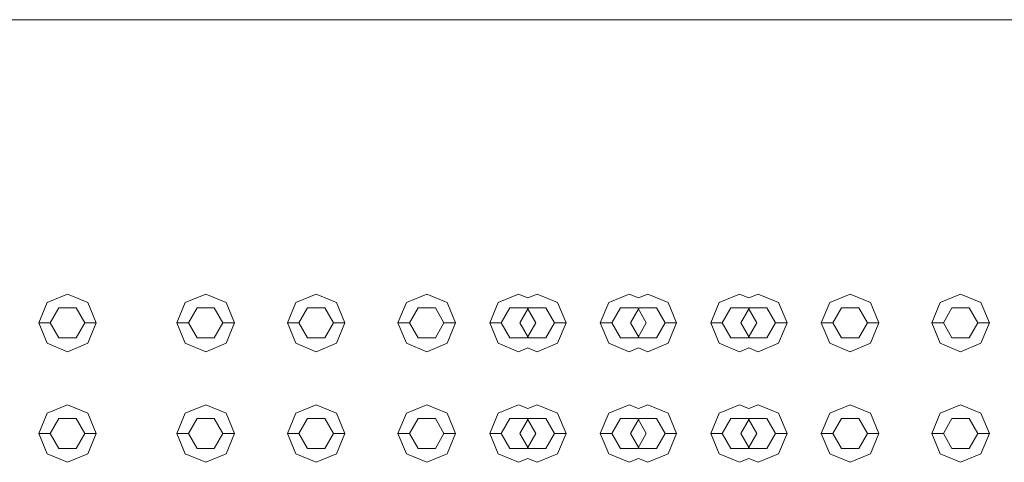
# Model space of a CAD drawing. Header units: millimetres. Extents: x -261 to 187, y -214 to 106.
# Tile 619 of 656: x -215.482 to -215.053, y 14.337 to 14.529. Entities that reach past the tile are written whole.
import ezdxf

# ---------------------------------------------------------------- set-up
doc = ezdxf.new("R2010")
doc.units = ezdxf.units.MM
doc.header["$LTSCALE"] = 0.005
doc.header["$MEASUREMENT"] = 0
doc.layers.add('IFC-Elemento construtivo genérico-Contorno', color=9, linetype='Continuous', lineweight=5)
doc.layers.add('IFC-Laje-Contorno', color=9, linetype='Continuous', lineweight=5)

msp = doc.modelspace()

# ---------------------------------------------------------------- linework, layer by layer
at = {"layer": 'IFC-Elemento construtivo genérico-Contorno', "lineweight": 5}
for p, q in [((-215.46987, 14.40606), (-215.46102, 14.40972)), ((-215.46102, 14.40972), (-215.45216, 14.40606)), ((-215.40976, 14.40606), (-215.4009, 14.40972)), ((-215.4009, 14.40972), (-215.39205, 14.40606)), ((-215.36167, 14.40606), (-215.35281, 14.40972)), ((-215.35281, 14.40972), (-215.34395, 14.40606)), ((-215.31357, 14.40606), (-215.30472, 14.40972)), ((-215.30472, 14.40972), (-215.29586, 14.40606)), ((-215.27362, 14.40606), (-215.26476, 14.40972)), ((-215.26476, 14.40972), (-215.2607, 14.40804)), ((-215.2607, 14.40804), (-215.25663, 14.40972)), ((-215.25663, 14.40972), (-215.24777, 14.40606)), ((-215.22553, 14.40606), (-215.21667, 14.40972)), ((-215.21667, 14.40972), (-215.2126, 14.40804)), ((-215.2126, 14.40804), (-215.20854, 14.40972)), ((-215.20854, 14.40972), (-215.19968, 14.40606)), ((-215.17744, 14.40606), (-215.16858, 14.40972)), ((-215.16858, 14.40972), (-215.16451, 14.40804)), ((-215.16451, 14.40804), (-215.16045, 14.40972)), ((-215.16045, 14.40972), (-215.15159, 14.40606)), ((-215.12934, 14.40606), (-215.12049, 14.40972)), ((-215.12049, 14.40972), (-215.11163, 14.40606)), ((-215.08125, 14.40606), (-215.0724, 14.40972)), ((-215.0724, 14.40972), (-215.06354, 14.40606)), ((-215.47354, 14.3972), (-215.46987, 14.40606)), ((-215.45216, 14.40606), (-215.44849, 14.3972)), ((-215.41343, 14.3972), (-215.40976, 14.40606)), ((-215.39205, 14.40606), (-215.38838, 14.3972)), ((-215.36533, 14.3972), (-215.36167, 14.40606)), ((-215.34395, 14.40606), (-215.34029, 14.3972)), ((-215.31724, 14.3972), (-215.31357, 14.40606)), ((-215.29586, 14.40606), (-215.29219, 14.3972)), ((-215.27729, 14.3972), (-215.27362, 14.40606)), ((-215.24777, 14.40606), (-215.2441, 14.3972)), ((-215.22919, 14.3972), (-215.22553, 14.40606)), ((-215.19968, 14.40606), (-215.19601, 14.3972)), ((-215.1811, 14.3972), (-215.17744, 14.40606)), ((-215.15159, 14.40606), (-215.14792, 14.3972)), ((-215.13301, 14.3972), (-215.12934, 14.40606)), ((-215.11163, 14.40606), (-215.10796, 14.3972)), ((-215.08492, 14.3972), (-215.08125, 14.40606)), ((-215.06354, 14.40606), (-215.05987, 14.3972)), ((-215.46853, 14.3972), (-215.46477, 14.40371)), ((-215.46477, 14.40371), (-215.45726, 14.40371)), ((-215.45726, 14.40371), (-215.4535, 14.3972)), ((-215.40842, 14.3972), (-215.40466, 14.40371)), ((-215.40466, 14.40371), (-215.39715, 14.40371)), ((-215.39715, 14.40371), (-215.39339, 14.3972)), ((-215.36033, 14.3972), (-215.35657, 14.40371)), ((-215.35657, 14.40371), (-215.34905, 14.40371)), ((-215.34905, 14.40371), (-215.3453, 14.3972)), ((-215.31223, 14.3972), (-215.30848, 14.40371)), ((-215.30848, 14.40371), (-215.30096, 14.40371)), ((-215.30096, 14.40371), (-215.2972, 14.3972)), ((-215.27228, 14.3972), (-215.26852, 14.40371)), ((-215.26852, 14.40371), (-215.26101, 14.40371)), ((-215.26414, 14.3972), (-215.26039, 14.40371)), ((-215.26101, 14.40371), (-215.25725, 14.3972)), ((-215.26039, 14.40371), (-215.25287, 14.40371)), ((-215.25287, 14.40371), (-215.24911, 14.3972)), ((-215.22418, 14.3972), (-215.22043, 14.40371)), ((-215.22043, 14.40371), (-215.21291, 14.40371)), ((-215.21605, 14.3972), (-215.21229, 14.40371)), ((-215.21291, 14.40371), (-215.20916, 14.3972)), ((-215.21229, 14.40371), (-215.20478, 14.40371)), ((-215.20478, 14.40371), (-215.20102, 14.3972)), ((-215.17609, 14.3972), (-215.17234, 14.40371)), ((-215.17234, 14.40371), (-215.16482, 14.40371)), ((-215.16796, 14.3972), (-215.1642, 14.40371)), ((-215.16482, 14.40371), (-215.16107, 14.3972)), ((-215.1642, 14.40371), (-215.15669, 14.40371)), ((-215.15669, 14.40371), (-215.15293, 14.3972)), ((-215.128, 14.3972), (-215.12425, 14.40371)), ((-215.12425, 14.40371), (-215.11673, 14.40371)), ((-215.11673, 14.40371), (-215.11297, 14.3972)), ((-215.07991, 14.3972), (-215.07615, 14.40371)), ((-215.07615, 14.40371), (-215.06864, 14.40371)), ((-215.06864, 14.40371), (-215.06488, 14.3972)), ((-215.47354, 14.3972), (-215.46853, 14.3972)), ((-215.47354, 14.3972), (-215.46987, 14.38835)), ((-215.46853, 14.3972), (-215.46477, 14.39069)), ((-215.45726, 14.39069), (-215.4535, 14.3972)), ((-215.4535, 14.3972), (-215.44849, 14.3972)), ((-215.45216, 14.38835), (-215.44849, 14.3972)), ((-215.41343, 14.3972), (-215.40842, 14.3972)), ((-215.41343, 14.3972), (-215.40976, 14.38835)), ((-215.40842, 14.3972), (-215.40466, 14.39069)), ((-215.39715, 14.39069), (-215.39339, 14.3972)), ((-215.39339, 14.3972), (-215.38838, 14.3972)), ((-215.39205, 14.38835), (-215.38838, 14.3972)), ((-215.36533, 14.3972), (-215.36033, 14.3972)), ((-215.36533, 14.3972), (-215.36167, 14.38835)), ((-215.36033, 14.3972), (-215.35657, 14.39069)), ((-215.34905, 14.39069), (-215.3453, 14.3972)), ((-215.3453, 14.3972), (-215.34029, 14.3972)), ((-215.34395, 14.38835), (-215.34029, 14.3972)), ((-215.31724, 14.3972), (-215.31223, 14.3972)), ((-215.31724, 14.3972), (-215.31357, 14.38835)), ((-215.31223, 14.3972), (-215.30848, 14.39069)), ((-215.30096, 14.39069), (-215.2972, 14.3972)), ((-215.2972, 14.3972), (-215.29219, 14.3972)), ((-215.29586, 14.38835), (-215.29219, 14.3972)), ((-215.27729, 14.3972), (-215.27228, 14.3972)), ((-215.27729, 14.3972), (-215.27362, 14.38835)), ((-215.27228, 14.3972), (-215.26852, 14.39069)), ((-215.26414, 14.3972), (-215.26039, 14.39069)), ((-215.26101, 14.39069), (-215.25725, 14.3972)), ((-215.25287, 14.39069), (-215.24911, 14.3972)), ((-215.24911, 14.3972), (-215.2441, 14.3972)), ((-215.24777, 14.38835), (-215.2441, 14.3972)), ((-215.22919, 14.3972), (-215.22418, 14.3972)), ((-215.22919, 14.3972), (-215.22553, 14.38835)), ((-215.22418, 14.3972), (-215.22043, 14.39069)), ((-215.21605, 14.3972), (-215.21229, 14.39069)), ((-215.21291, 14.39069), (-215.20916, 14.3972)), ((-215.20478, 14.39069), (-215.20102, 14.3972)), ((-215.20102, 14.3972), (-215.19601, 14.3972)), ((-215.19968, 14.38835), (-215.19601, 14.3972)), ((-215.1811, 14.3972), (-215.17609, 14.3972)), ((-215.1811, 14.3972), (-215.17744, 14.38835)), ((-215.17609, 14.3972), (-215.17234, 14.39069)), ((-215.16796, 14.3972), (-215.1642, 14.39069)), ((-215.16482, 14.39069), (-215.16107, 14.3972)), ((-215.15669, 14.39069), (-215.15293, 14.3972)), ((-215.15293, 14.3972), (-215.14792, 14.3972)), ((-215.15159, 14.38835), (-215.14792, 14.3972)), ((-215.13301, 14.3972), (-215.128, 14.3972)), ((-215.13301, 14.3972), (-215.12934, 14.38835)), ((-215.128, 14.3972), (-215.12425, 14.39069)), ((-215.11673, 14.39069), (-215.11297, 14.3972)), ((-215.11297, 14.3972), (-215.10796, 14.3972)), ((-215.11163, 14.38835), (-215.10796, 14.3972)), ((-215.08492, 14.3972), (-215.07991, 14.3972)), ((-215.08492, 14.3972), (-215.08125, 14.38835)), ((-215.07991, 14.3972), (-215.07615, 14.39069)), ((-215.06864, 14.39069), (-215.06488, 14.3972)), ((-215.06488, 14.3972), (-215.05987, 14.3972)), ((-215.06354, 14.38835), (-215.05987, 14.3972)), ((-215.46987, 14.38835), (-215.46102, 14.38468)), ((-215.46477, 14.39069), (-215.45726, 14.39069)), ((-215.46102, 14.38468), (-215.45216, 14.38835)), ((-215.40976, 14.38835), (-215.4009, 14.38468)), ((-215.40466, 14.39069), (-215.39715, 14.39069)), ((-215.4009, 14.38468), (-215.39205, 14.38835)), ((-215.36167, 14.38835), (-215.35281, 14.38468)), ((-215.35657, 14.39069), (-215.34905, 14.39069)), ((-215.35281, 14.38468), (-215.34395, 14.38835)), ((-215.31357, 14.38835), (-215.30472, 14.38468)), ((-215.30848, 14.39069), (-215.30096, 14.39069)), ((-215.30472, 14.38468), (-215.29586, 14.38835)), ((-215.27362, 14.38835), (-215.26476, 14.38468)), ((-215.26852, 14.39069), (-215.26101, 14.39069)), ((-215.26039, 14.39069), (-215.25287, 14.39069)), ((-215.25663, 14.38468), (-215.24777, 14.38835)), ((-215.22553, 14.38835), (-215.21667, 14.38468)), ((-215.22043, 14.39069), (-215.21291, 14.39069)), ((-215.21229, 14.39069), (-215.20478, 14.39069)), ((-215.20854, 14.38468), (-215.19968, 14.38835)), ((-215.17744, 14.38835), (-215.16858, 14.38468)), ((-215.17234, 14.39069), (-215.16482, 14.39069)), ((-215.1642, 14.39069), (-215.15669, 14.39069)), ((-215.16045, 14.38468), (-215.15159, 14.38835)), ((-215.12934, 14.38835), (-215.12049, 14.38468)), ((-215.12425, 14.39069), (-215.11673, 14.39069)), ((-215.12049, 14.38468), (-215.11163, 14.38835)), ((-215.08125, 14.38835), (-215.0724, 14.38468)), ((-215.07615, 14.39069), (-215.06864, 14.39069)), ((-215.0724, 14.38468), (-215.06354, 14.38835)), ((-215.26476, 14.38468), (-215.2607, 14.38636)), ((-215.2607, 14.38636), (-215.25663, 14.38468)), ((-215.21667, 14.38468), (-215.2126, 14.38636)), ((-215.2126, 14.38636), (-215.20854, 14.38468)), ((-215.16858, 14.38468), (-215.16451, 14.38636)), ((-215.16451, 14.38636), (-215.16045, 14.38468)), ((-215.46987, 14.35797), (-215.46102, 14.36163)), ((-215.46102, 14.36163), (-215.45216, 14.35797)), ((-215.40976, 14.35797), (-215.4009, 14.36163)), ((-215.4009, 14.36163), (-215.39205, 14.35797)), ((-215.36167, 14.35797), (-215.35281, 14.36163)), ((-215.35281, 14.36163), (-215.34395, 14.35797)), ((-215.31357, 14.35797), (-215.30472, 14.36163)), ((-215.30472, 14.36163), (-215.29586, 14.35797)), ((-215.27362, 14.35797), (-215.26476, 14.36163)), ((-215.26476, 14.36163), (-215.2607, 14.35995)), ((-215.2607, 14.35995), (-215.25663, 14.36163)), ((-215.25663, 14.36163), (-215.24777, 14.35797)), ((-215.22553, 14.35797), (-215.21667, 14.36163)), ((-215.21667, 14.36163), (-215.2126, 14.35995)), ((-215.2126, 14.35995), (-215.20854, 14.36163)), ((-215.20854, 14.36163), (-215.19968, 14.35797)), ((-215.17744, 14.35797), (-215.16858, 14.36163)), ((-215.16858, 14.36163), (-215.16451, 14.35995)), ((-215.16451, 14.35995), (-215.16045, 14.36163)), ((-215.16045, 14.36163), (-215.15159, 14.35797)), ((-215.12934, 14.35797), (-215.12049, 14.36163)), ((-215.12049, 14.36163), (-215.11163, 14.35797)), ((-215.08125, 14.35797), (-215.0724, 14.36163)), ((-215.0724, 14.36163), (-215.06354, 14.35797)), ((-215.47354, 14.34911), (-215.46987, 14.35797)), ((-215.45216, 14.35797), (-215.44849, 14.34911)), ((-215.41343, 14.34911), (-215.40976, 14.35797)), ((-215.39205, 14.35797), (-215.38838, 14.34911)), ((-215.36533, 14.34911), (-215.36167, 14.35797)), ((-215.34395, 14.35797), (-215.34029, 14.34911)), ((-215.31724, 14.34911), (-215.31357, 14.35797)), ((-215.29586, 14.35797), (-215.29219, 14.34911)), ((-215.27729, 14.34911), (-215.27362, 14.35797)), ((-215.24777, 14.35797), (-215.2441, 14.34911)), ((-215.22919, 14.34911), (-215.22553, 14.35797)), ((-215.19968, 14.35797), (-215.19601, 14.34911)), ((-215.1811, 14.34911), (-215.17744, 14.35797)), ((-215.15159, 14.35797), (-215.14792, 14.34911)), ((-215.13301, 14.34911), (-215.12934, 14.35797)), ((-215.11163, 14.35797), (-215.10796, 14.34911)), ((-215.08492, 14.34911), (-215.08125, 14.35797)), ((-215.06354, 14.35797), (-215.05987, 14.34911)), ((-215.46853, 14.34911), (-215.46477, 14.35562)), ((-215.46477, 14.35562), (-215.45726, 14.35562)), ((-215.45726, 14.35562), (-215.4535, 14.34911)), ((-215.40842, 14.34911), (-215.40466, 14.35562)), ((-215.40466, 14.35562), (-215.39715, 14.35562)), ((-215.39715, 14.35562), (-215.39339, 14.34911)), ((-215.36033, 14.34911), (-215.35657, 14.35562)), ((-215.35657, 14.35562), (-215.34905, 14.35562)), ((-215.34905, 14.35562), (-215.3453, 14.34911)), ((-215.31223, 14.34911), (-215.30848, 14.35562)), ((-215.30848, 14.35562), (-215.30096, 14.35562)), ((-215.30096, 14.35562), (-215.2972, 14.34911)), ((-215.27228, 14.34911), (-215.26852, 14.35562)), ((-215.26852, 14.35562), (-215.26101, 14.35562)), ((-215.26414, 14.34911), (-215.26039, 14.35562)), ((-215.26101, 14.35562), (-215.25725, 14.34911)), ((-215.26039, 14.35562), (-215.25287, 14.35562)), ((-215.25287, 14.35562), (-215.24911, 14.34911)), ((-215.22418, 14.34911), (-215.22043, 14.35562)), ((-215.22043, 14.35562), (-215.21291, 14.35562)), ((-215.21605, 14.34911), (-215.21229, 14.35562)), ((-215.21291, 14.35562), (-215.20916, 14.34911)), ((-215.21229, 14.35562), (-215.20478, 14.35562)), ((-215.20478, 14.35562), (-215.20102, 14.34911)), ((-215.17609, 14.34911), (-215.17234, 14.35562)), ((-215.17234, 14.35562), (-215.16482, 14.35562)), ((-215.16796, 14.34911), (-215.1642, 14.35562)), ((-215.16482, 14.35562), (-215.16107, 14.34911)), ((-215.1642, 14.35562), (-215.15669, 14.35562)), ((-215.15669, 14.35562), (-215.15293, 14.34911)), ((-215.128, 14.34911), (-215.12425, 14.35562)), ((-215.12425, 14.35562), (-215.11673, 14.35562)), ((-215.11673, 14.35562), (-215.11297, 14.34911)), ((-215.07991, 14.34911), (-215.07615, 14.35562)), ((-215.07615, 14.35562), (-215.06864, 14.35562)), ((-215.06864, 14.35562), (-215.06488, 14.34911)), ((-215.47354, 14.34911), (-215.46853, 14.34911)), ((-215.47354, 14.34911), (-215.46987, 14.34026)), ((-215.46853, 14.34911), (-215.46477, 14.3426)), ((-215.45726, 14.3426), (-215.4535, 14.34911)), ((-215.4535, 14.34911), (-215.44849, 14.34911)), ((-215.45216, 14.34026), (-215.44849, 14.34911)), ((-215.41343, 14.34911), (-215.40842, 14.34911)), ((-215.41343, 14.34911), (-215.40976, 14.34026)), ((-215.40842, 14.34911), (-215.40466, 14.3426)), ((-215.39715, 14.3426), (-215.39339, 14.34911)), ((-215.39339, 14.34911), (-215.38838, 14.34911)), ((-215.39205, 14.34026), (-215.38838, 14.34911)), ((-215.36533, 14.34911), (-215.36033, 14.34911)), ((-215.36533, 14.34911), (-215.36167, 14.34026)), ((-215.36033, 14.34911), (-215.35657, 14.3426)), ((-215.34905, 14.3426), (-215.3453, 14.34911)), ((-215.3453, 14.34911), (-215.34029, 14.34911)), ((-215.34395, 14.34026), (-215.34029, 14.34911)), ((-215.31724, 14.34911), (-215.31223, 14.34911)), ((-215.31724, 14.34911), (-215.31357, 14.34026)), ((-215.31223, 14.34911), (-215.30848, 14.3426)), ((-215.30096, 14.3426), (-215.2972, 14.34911)), ((-215.2972, 14.34911), (-215.29219, 14.34911)), ((-215.29586, 14.34026), (-215.29219, 14.34911)), ((-215.27729, 14.34911), (-215.27228, 14.34911)), ((-215.27729, 14.34911), (-215.27362, 14.34026)), ((-215.27228, 14.34911), (-215.26852, 14.3426)), ((-215.26414, 14.34911), (-215.26039, 14.3426)), ((-215.26101, 14.3426), (-215.25725, 14.34911)), ((-215.25287, 14.3426), (-215.24911, 14.34911)), ((-215.24911, 14.34911), (-215.2441, 14.34911)), ((-215.24777, 14.34026), (-215.2441, 14.34911)), ((-215.22919, 14.34911), (-215.22418, 14.34911)), ((-215.22919, 14.34911), (-215.22553, 14.34026)), ((-215.22418, 14.34911), (-215.22043, 14.3426)), ((-215.21605, 14.34911), (-215.21229, 14.3426)), ((-215.21291, 14.3426), (-215.20916, 14.34911)), ((-215.20478, 14.3426), (-215.20102, 14.34911)), ((-215.20102, 14.34911), (-215.19601, 14.34911)), ((-215.19968, 14.34026), (-215.19601, 14.34911)), ((-215.1811, 14.34911), (-215.17609, 14.34911)), ((-215.1811, 14.34911), (-215.17744, 14.34026)), ((-215.17609, 14.34911), (-215.17234, 14.3426)), ((-215.16796, 14.34911), (-215.1642, 14.3426)), ((-215.16482, 14.3426), (-215.16107, 14.34911)), ((-215.15669, 14.3426), (-215.15293, 14.34911)), ((-215.15293, 14.34911), (-215.14792, 14.34911)), ((-215.15159, 14.34026), (-215.14792, 14.34911)), ((-215.13301, 14.34911), (-215.128, 14.34911)), ((-215.13301, 14.34911), (-215.12934, 14.34026)), ((-215.128, 14.34911), (-215.12425, 14.3426)), ((-215.11673, 14.3426), (-215.11297, 14.34911)), ((-215.11297, 14.34911), (-215.10796, 14.34911)), ((-215.11163, 14.34026), (-215.10796, 14.34911)), ((-215.08492, 14.34911), (-215.07991, 14.34911)), ((-215.08492, 14.34911), (-215.08125, 14.34026)), ((-215.07991, 14.34911), (-215.07615, 14.3426)), ((-215.06864, 14.3426), (-215.06488, 14.34911)), ((-215.06488, 14.34911), (-215.05987, 14.34911)), ((-215.06354, 14.34026), (-215.05987, 14.34911)), ((-215.46987, 14.34026), (-215.46102, 14.33659)), ((-215.46477, 14.3426), (-215.45726, 14.3426)), ((-215.46102, 14.33659), (-215.45216, 14.34026)), ((-215.40976, 14.34026), (-215.4009, 14.33659)), ((-215.40466, 14.3426), (-215.39715, 14.3426)), ((-215.4009, 14.33659), (-215.39205, 14.34026)), ((-215.36167, 14.34026), (-215.35281, 14.33659)), ((-215.35657, 14.3426), (-215.34905, 14.3426)), ((-215.35281, 14.33659), (-215.34395, 14.34026)), ((-215.31357, 14.34026), (-215.30472, 14.33659)), ((-215.30848, 14.3426), (-215.30096, 14.3426)), ((-215.30472, 14.33659), (-215.29586, 14.34026)), ((-215.27362, 14.34026), (-215.26476, 14.33659)), ((-215.26852, 14.3426), (-215.26101, 14.3426)), ((-215.26039, 14.3426), (-215.25287, 14.3426)), ((-215.25663, 14.33659), (-215.24777, 14.34026)), ((-215.22553, 14.34026), (-215.21667, 14.33659)), ((-215.22043, 14.3426), (-215.21291, 14.3426)), ((-215.21229, 14.3426), (-215.20478, 14.3426)), ((-215.20854, 14.33659), (-215.19968, 14.34026)), ((-215.17744, 14.34026), (-215.16858, 14.33659)), ((-215.17234, 14.3426), (-215.16482, 14.3426)), ((-215.1642, 14.3426), (-215.15669, 14.3426)), ((-215.16045, 14.33659), (-215.15159, 14.34026)), ((-215.12934, 14.34026), (-215.12049, 14.33659)), ((-215.12425, 14.3426), (-215.11673, 14.3426)), ((-215.12049, 14.33659), (-215.11163, 14.34026)), ((-215.08125, 14.34026), (-215.0724, 14.33659)), ((-215.07615, 14.3426), (-215.06864, 14.3426)), ((-215.0724, 14.33659), (-215.06354, 14.34026)), ((-215.26476, 14.33659), (-215.2607, 14.33827)), ((-215.2607, 14.33827), (-215.25663, 14.33659)), ((-215.21667, 14.33659), (-215.2126, 14.33827)), ((-215.2126, 14.33827), (-215.20854, 14.33659)), ((-215.16858, 14.33659), (-215.16451, 14.33827)), ((-215.16451, 14.33827), (-215.16045, 14.33659))]:
    msp.add_line(p, q, dxfattribs=at)
at = {"layer": 'IFC-Laje-Contorno', "lineweight": 5}
msp.add_line((-217.11051, 14.52906), (-213.37841, 14.52906), dxfattribs=at)

doc.saveas('drawing.dxf')
